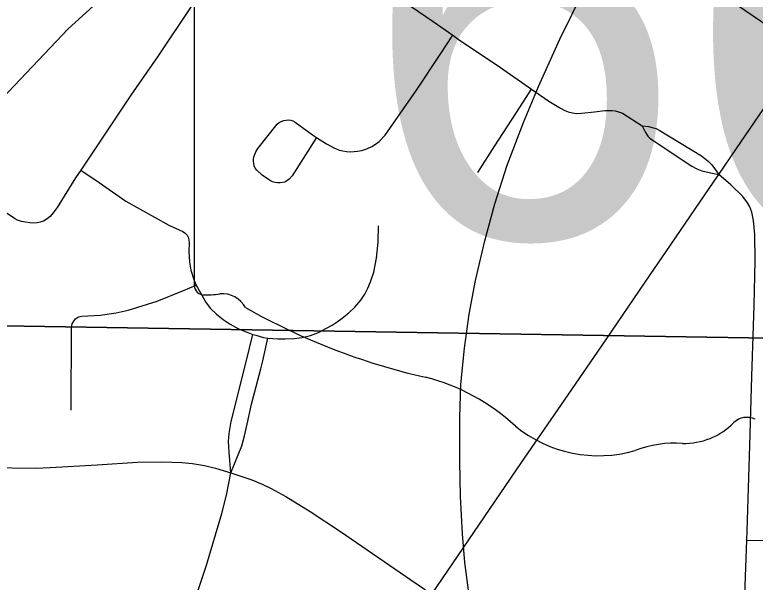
# Model space of a CAD drawing. Extents: x 2.4 to 73.1, y 4.5 to 25.6.
# Drawn here: x 48.2749 to 48.388, y 22.0203 to 22.107 of the extents above; entities that cross this region are included whole.
import ezdxf

# ---------------------------------------------------------------- set-up
doc = ezdxf.new("R2010")
doc.units = 0
for name, color, linetype in [('GM_X_City_Street', 7, 'Continuous'), ('GM_X_County_Road', 7, 'Continuous'), ('GM_X_Section', 7, 'Continuous'), ('GM_X_State_Location', 7, 'Continuous'), ('GM_X_State_Route', 7, 'Continuous'), ('GM_X_State_Shield', 7, 'Continuous')]:
    doc.layers.add(name, color=color, linetype=linetype)

msp = doc.modelspace()

# ---------------------------------------------------------------- linework, layer by layer
at = {"layer": 'GM_X_City_Street'}
for points in [[(48.309854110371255, 22.15980828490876), (48.31356992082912, 22.15720162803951), (48.32878726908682, 22.14693660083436), (48.34134515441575, 22.138305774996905), (48.3425195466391, 22.13751041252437), (48.36347834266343, 22.123281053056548), (48.36685550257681, 22.121006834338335), (48.37482766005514, 22.11564129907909), (48.391505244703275, 22.10423915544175), (48.395519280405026, 22.101495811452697)], [(48.26317369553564, 22.084019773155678), (48.26738349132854, 22.08841907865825), (48.2830202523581, 22.10487917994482), (48.28743509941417, 22.108840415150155), (48.293030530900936, 22.113770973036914), (48.30016696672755, 22.119795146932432), (48.303739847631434, 22.12280257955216), (48.304476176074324, 22.123343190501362), (48.305196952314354, 22.123747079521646), (48.306104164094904, 22.124095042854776), (48.3069864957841, 22.124228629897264), (48.307921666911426, 22.124309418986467), (48.30890962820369, 22.124281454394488), (48.30979199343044, 22.124150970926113), (48.310565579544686, 22.1239894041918), (48.31128637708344, 22.1237781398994), (48.31198852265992, 22.123523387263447)], [(48.31198852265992, 22.123523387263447), (48.309941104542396, 22.120453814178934), (48.30201554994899, 22.10858875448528), (48.29668728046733, 22.100573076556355), (48.29261732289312, 22.09471355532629), (48.290371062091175, 22.091367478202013), (48.28494961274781, 22.08326481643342)], [(48.32658140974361, 22.114323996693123), (48.329840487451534, 22.112127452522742), (48.33881617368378, 22.10598209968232), (48.34181429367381, 22.103869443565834)], [(48.32099528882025, 22.08826685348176), (48.32248968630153, 22.087272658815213), (48.32371688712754, 22.086641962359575), (48.324512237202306, 22.086318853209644), (48.32501243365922, 22.086194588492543), (48.32558408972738, 22.08609514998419), (48.32622411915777, 22.086076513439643), (48.32723385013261, 22.08614175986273), (48.32792666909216, 22.086272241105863), (48.32864744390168, 22.086495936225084), (48.32942105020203, 22.086871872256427), (48.33001758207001, 22.08724468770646), (48.330530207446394, 22.087661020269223), (48.331452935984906, 22.088627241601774), (48.33627788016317, 22.09549649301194), (48.339968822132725, 22.101076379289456), (48.34181429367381, 22.103869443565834)], [(48.34181429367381, 22.103869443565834), (48.34262828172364, 22.103297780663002), (48.349071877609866, 22.09895440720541), (48.3538408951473, 22.0956362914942)], [(48.34562639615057, 22.08291995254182), (48.34821750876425, 22.086996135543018), (48.35207931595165, 22.092927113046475), (48.3538408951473, 22.0956362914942)], [(48.3538408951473, 22.0956362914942), (48.356469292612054, 22.093809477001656), (48.358286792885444, 22.092734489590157), (48.358911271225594, 22.09239585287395), (48.35945187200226, 22.092153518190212), (48.36009497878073, 22.092013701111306), (48.36069461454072, 22.091936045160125), (48.361496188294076, 22.091954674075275), (48.363450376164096, 22.092178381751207), (48.36505040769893, 22.09235856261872), (48.36558479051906, 22.092380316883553), (48.36610363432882, 22.092358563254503), (48.36660384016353, 22.092299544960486), (48.367147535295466, 22.09218146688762), (48.367728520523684, 22.091960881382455), (48.37073594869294, 22.09001910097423)], [(48.32099528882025, 22.08826685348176), (48.317260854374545, 22.082379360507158), (48.316794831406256, 22.081872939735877), (48.31645927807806, 22.081630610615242), (48.31614238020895, 22.0814441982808), (48.315788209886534, 22.081350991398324), (48.31543090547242, 22.081313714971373), (48.31503946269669, 22.081313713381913), (48.31466663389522, 22.08136652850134), (48.314262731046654, 22.081472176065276), (48.313793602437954, 22.081733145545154), (48.312703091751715, 22.0824881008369), (48.311842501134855, 22.083233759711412), (48.31161881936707, 22.08355064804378), (48.31146969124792, 22.08390484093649), (48.31141375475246, 22.084262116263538), (48.31137648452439, 22.08459766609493), (48.31137646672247, 22.084951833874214), (48.31141375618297, 22.085306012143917), (48.311693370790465, 22.086036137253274), (48.31203202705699, 22.08657050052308), (48.314992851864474, 22.09028628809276), (48.31528179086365, 22.09053796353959), (48.315589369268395, 22.090711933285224), (48.315974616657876, 22.090864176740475), (48.31635987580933, 22.090923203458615), (48.31669540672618, 22.090935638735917), (48.317049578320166, 22.090898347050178), (48.317385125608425, 22.090786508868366), (48.317708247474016, 22.09061561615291), (48.32038323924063, 22.088664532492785), (48.32099528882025, 22.08826685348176)], [(48.37073594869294, 22.09001910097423), (48.37105596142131, 22.089397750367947), (48.37125479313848, 22.08899696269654), (48.37161830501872, 22.088437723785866), (48.37183887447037, 22.088195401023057), (48.37211849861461, 22.08797790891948), (48.37834773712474, 22.083842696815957), (48.37911512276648, 22.083451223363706), (48.379873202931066, 22.083152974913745), (48.38096991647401, 22.082873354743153), (48.382473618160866, 22.08259062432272)], [(48.37073594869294, 22.09001910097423), (48.371686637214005, 22.089922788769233), (48.37226762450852, 22.089786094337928), (48.372857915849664, 22.089599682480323), (48.37333947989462, 22.089379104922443), (48.3798110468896, 22.085455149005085), (48.38081768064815, 22.084638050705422), (48.381361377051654, 22.084085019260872), (48.382473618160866, 22.08259062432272)], [(48.28494961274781, 22.08326481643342), (48.2841511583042, 22.082071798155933), (48.28137364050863, 22.077538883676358), (48.2807646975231, 22.076731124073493), (48.28028623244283, 22.076184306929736), (48.27982019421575, 22.075811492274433), (48.27928271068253, 22.07547594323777), (48.278757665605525, 22.075292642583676), (48.27827920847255, 22.07520253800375), (48.277779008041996, 22.07515593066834), (48.27718560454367, 22.075199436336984), (48.27650208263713, 22.075292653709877), (48.27588693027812, 22.075426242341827), (48.27531526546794, 22.075631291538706), (48.274836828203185, 22.075861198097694), (48.27102783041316, 22.078433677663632), (48.26670309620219, 22.081338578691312), (48.264966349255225, 22.08265898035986), (48.26317369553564, 22.084019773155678)], [(48.28494961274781, 22.08326481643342), (48.2877519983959, 22.081344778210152), (48.29185925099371, 22.078529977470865), (48.298399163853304, 22.07486079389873)], [(48.298399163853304, 22.07486079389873), (48.30058018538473, 22.073866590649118), (48.3009032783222, 22.073642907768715), (48.301198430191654, 22.073344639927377), (48.30137242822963, 22.073024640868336), (48.30147183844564, 22.07260209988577), (48.30153708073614, 22.072120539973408), (48.30147494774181, 22.07086849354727), (48.301574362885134, 22.06920943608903), (48.30179805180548, 22.0679697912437), (48.302295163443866, 22.066410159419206), (48.302571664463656, 22.06565209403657)], [(48.31356370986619, 22.05757117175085), (48.31432177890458, 22.05750904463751), (48.31507985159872, 22.05748727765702), (48.31617346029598, 22.057477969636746), (48.31756222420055, 22.057527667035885), (48.31879874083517, 22.057676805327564), (48.32006322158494, 22.057999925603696), (48.32130285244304, 22.05844730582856), (48.32251453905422, 22.05909352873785), (48.32335027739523, 22.059565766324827), (48.32414874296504, 22.06005976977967), (48.32489437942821, 22.060612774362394), (48.32593205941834, 22.061423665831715), (48.32682993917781, 22.062321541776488), (48.32776510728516, 22.06338718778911), (48.328361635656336, 22.064278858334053), (48.328827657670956, 22.065241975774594), (48.32924706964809, 22.066183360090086), (48.32971933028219, 22.067665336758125), (48.330138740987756, 22.069802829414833), (48.33041214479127, 22.0722727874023), (48.33047737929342, 22.07476137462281)], [(48.283492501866, 22.04658846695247), (48.28354221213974, 22.059199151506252), (48.283650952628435, 22.059745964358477), (48.28389018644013, 22.060199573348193), (48.28417599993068, 22.060535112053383), (48.28460786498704, 22.0608240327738), (48.28511115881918, 22.060942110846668), (48.287938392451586, 22.061088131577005), (48.29039281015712, 22.061464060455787), (48.29218858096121, 22.06184620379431), (48.296637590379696, 22.06325049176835), (48.30067338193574, 22.06488469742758), (48.302571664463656, 22.06565209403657)], [(48.302571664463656, 22.06565209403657), (48.30410644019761, 22.062967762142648), (48.30477442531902, 22.06210094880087), (48.30571578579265, 22.061258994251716), (48.306734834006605, 22.06044189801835), (48.307775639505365, 22.059702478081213), (48.309086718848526, 22.05900964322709), (48.310251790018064, 22.05853740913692), (48.31127395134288, 22.05813662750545)], [(48.30786574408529, 22.03699449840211), (48.30761718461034, 22.04015726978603), (48.307533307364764, 22.04175731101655), (48.3076451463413, 22.042996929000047), (48.30793409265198, 22.044851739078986), (48.31022072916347, 22.053973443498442), (48.31127395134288, 22.05813662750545)], [(48.31127395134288, 22.05813662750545), (48.31173375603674, 22.058012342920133), (48.31287086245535, 22.057695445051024), (48.31356370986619, 22.05757117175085)], [(48.30786574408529, 22.03699449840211), (48.309546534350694, 22.04110176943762), (48.309997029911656, 22.042664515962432), (48.3103698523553, 22.044450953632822), (48.311050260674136, 22.047483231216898), (48.31249183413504, 22.052895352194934), (48.31277145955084, 22.05410703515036), (48.31356370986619, 22.05757117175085)], [(48.270639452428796, 22.037799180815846), (48.27811455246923, 22.037724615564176), (48.2802986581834, 22.037817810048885), (48.28745063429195, 22.03822792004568), (48.293636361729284, 22.03863180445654), (48.297336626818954, 22.03869394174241), (48.30040620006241, 22.038566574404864), (48.30200932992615, 22.03842365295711), (48.30388276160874, 22.038125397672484), (48.30553561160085, 22.037705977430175), (48.30786574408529, 22.03699449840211), (48.31108442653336, 22.03594127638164), (48.3126751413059, 22.035248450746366), (48.31406080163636, 22.034614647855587), (48.316319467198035, 22.033356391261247), (48.320007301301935, 22.031097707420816), (48.32465826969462, 22.028009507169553), (48.33540794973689, 22.020624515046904), (48.338586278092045, 22.018443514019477)], [(48.27688113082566, 21.971365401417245), (48.2769432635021, 21.972135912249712), (48.27714831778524, 21.97308970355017), (48.277459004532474, 21.973826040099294), (48.27801511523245, 21.974869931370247), (48.27872659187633, 21.975842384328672), (48.28047886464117, 21.977958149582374), (48.28590962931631, 21.98390776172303), (48.29224450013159, 21.990891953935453), (48.293468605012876, 21.9925044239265), (48.29431056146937, 21.993846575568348), (48.294903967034, 21.995020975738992), (48.29530785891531, 21.995993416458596), (48.29580495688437, 21.99722061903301), (48.29871916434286, 22.006379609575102), (48.2993995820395, 22.00844567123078), (48.30417480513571, 22.02289562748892), (48.30651426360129, 22.030793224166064), (48.307210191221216, 22.03358629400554), (48.30786574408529, 22.03699449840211)], [(48.38672689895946, 22.026679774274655), (48.389485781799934, 22.026623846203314), (48.39517131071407, 22.026515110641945), (48.4069587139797, 22.026400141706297), (48.41108460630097, 22.02626965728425), (48.41539380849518, 22.026027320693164)]]:
    msp.add_lwpolyline(points, dxfattribs=at)
at = {"layer": 'GM_X_County_Road'}
for points in [[(48.38672689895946, 22.026679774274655), (48.386779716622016, 22.028115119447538), (48.387180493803, 22.041154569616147), (48.38751603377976, 22.051714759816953), (48.387836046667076, 22.062588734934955), (48.38798517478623, 22.069411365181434), (48.38795411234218, 22.073413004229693), (48.3877677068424, 22.075538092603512), (48.38748186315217, 22.07685848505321), (48.387177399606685, 22.077653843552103), (48.38683254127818, 22.078237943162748), (48.386142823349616, 22.079210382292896), (48.38429423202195, 22.0809937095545), (48.382473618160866, 22.08259062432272)], [(48.384536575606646, 21.96331245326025), (48.38473230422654, 21.968861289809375), (48.38503367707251, 21.9756777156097), (48.38536609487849, 21.986219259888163), (48.385518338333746, 21.99055953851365), (48.38563328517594, 21.994275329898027), (48.38616766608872, 22.011353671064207), (48.38672689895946, 22.026679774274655)]]:
    msp.add_lwpolyline(points, dxfattribs=at)
at = {"layer": 'GM_X_Section'}
for points in [[(48.1040913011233, 22.568628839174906), (48.607012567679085, 22.560732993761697), (48.59249628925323, 22.05432703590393), (48.09283086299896, 22.062345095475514)], [(48.09283086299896, 22.062345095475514), (48.59249628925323, 22.05432703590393), (48.5793701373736, 21.55092893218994), (48.07944499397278, 21.562743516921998)]]:
    msp.add_lwpolyline(points, close=True, dxfattribs=at)
at = {"layer": 'GM_X_State_Route'}
for points in [[(48.338586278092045, 22.018443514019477), (48.35231232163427, 22.038578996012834), (48.35787981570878, 22.0466257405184), (48.3644973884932, 22.056247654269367), (48.37194139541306, 22.06726766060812), (48.37441134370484, 22.070831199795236), (48.379531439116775, 22.078377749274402), (48.38162235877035, 22.08141623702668), (48.382473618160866, 22.08259062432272), (48.385176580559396, 22.086586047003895), (48.389231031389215, 22.092529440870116), (48.39088387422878, 22.094819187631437), (48.3925149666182, 22.097167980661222), (48.395519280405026, 22.101495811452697), (48.41104733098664, 22.123852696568), (48.41938610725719, 22.1363422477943), (48.428883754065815, 22.15057161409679), (48.43370558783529, 22.15776396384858), (48.43674717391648, 22.162299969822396), (48.448571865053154, 22.17960512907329), (48.45580460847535, 22.190183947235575), (48.461831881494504, 22.19892350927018), (48.46745529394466, 22.207259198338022)], [(48.34441093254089, 22.01752827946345), (48.3436590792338, 22.023275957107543), (48.34328313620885, 22.027672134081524), (48.34299109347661, 22.033351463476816), (48.34286993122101, 22.038797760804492), (48.342863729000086, 22.045461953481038), (48.343047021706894, 22.05047951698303), (48.34358141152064, 22.056025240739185), (48.344317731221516, 22.06123853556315), (48.34529327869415, 22.066408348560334), (48.34669135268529, 22.072448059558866), (48.348241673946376, 22.078127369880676), (48.35012444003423, 22.084030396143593), (48.35258817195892, 22.09055787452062), (48.354890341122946, 22.096032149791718), (48.358177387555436, 22.103299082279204), (48.36186831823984, 22.110870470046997), (48.367923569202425, 22.12307107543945), (48.36989935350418, 22.127049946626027)]]:
    msp.add_lwpolyline(points, dxfattribs=at)
at = {"layer": 'GM_X_State_Shield'}
msp.add_line((48.302310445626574, 22.165977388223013), (48.302310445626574, 22.06591726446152), dxfattribs=at)
for centre, radius, start, end in [((48.303834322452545, 22.065698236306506), 0.0015408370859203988, 171.9583861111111, 258.30661388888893), ((48.30406794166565, 22.07593520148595), 0.011758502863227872, 267.33899444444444, 280.6038555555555), ((48.30647368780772, 22.06014455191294), 0.00423985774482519, 29.748380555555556, 93.27174722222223), ((48.36000371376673, 22.15004441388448), 0.10096071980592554, 240.41292222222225, 257.1985), ((48.32990374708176, 22.020964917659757), 0.031588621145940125, 47.184155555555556, 75.83597222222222), ((48.38677606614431, 22.042464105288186), 0.0030069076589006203, 65.75173055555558, 132.64842222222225), ((48.37711497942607, 22.052154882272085), 0.010679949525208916, 268.7770194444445, 315.54927222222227), ((48.36406869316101, 22.059648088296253), 0.02004484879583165, 230.70037222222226, 286.29183611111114), ((48.375650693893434, 22.02505328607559), 0.016470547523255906, 85.69512222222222, 111.20994722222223)]:
    msp.add_arc(centre, radius, start, end, dxfattribs=at)

# ---------------------------------------------------------------- texts
at = {"layer": 'GM_X_State_Location'}
msp.add_text('66', height=9.46969696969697e-05, rotation=1e-05, dxfattribs=at).set_placement((48.34289535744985, 22.1024058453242))
at = {"layer": 'GM_X_State_Shield'}
msp.add_text('66', height=0.06591810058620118, dxfattribs=at).set_placement((48.328072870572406, 22.07297321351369))

doc.saveas('drawing.dxf')
